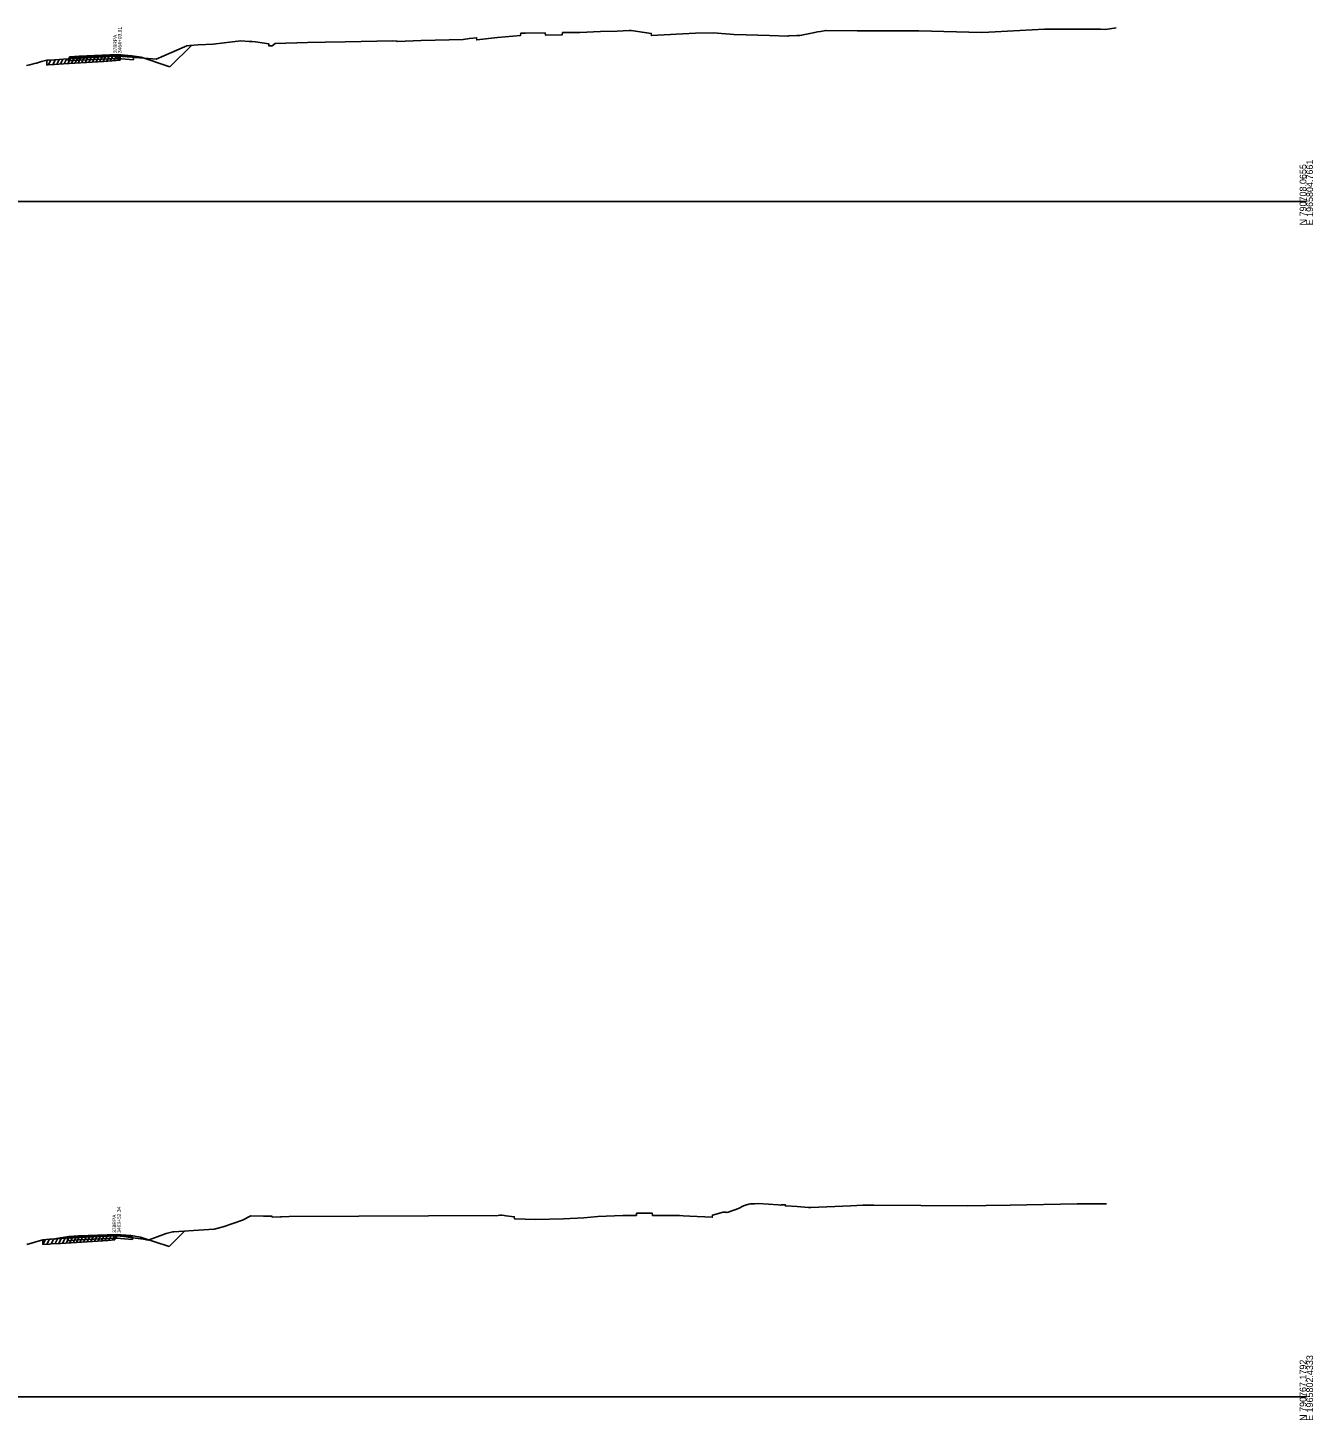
# Model space of a CAD drawing. Extents: x 1017 to 19997, y -1947 to 50737.
# Drawn here: x 18665 to 19203, y 12990 to 13573 of the extents above; entities that cross this region are included whole.
import ezdxf

# ---------------------------------------------------------------- set-up
doc = ezdxf.new("R2010")
doc.units = 0
for name, color, linetype in [('RD_GPK_XS_Cell', 7, 'Continuous'), ('RD_XS_Base', 7, 'Continuous'), ('RD_XS_ExGround', 7, 'Continuous'), ('RD_XS_ExPaveRet', 7, 'Continuous'), ('RD_XS_Greenside', 7, 'Continuous'), ('RD_XS_Pave', 7, 'Continuous'), ('RD_XS_PaveOvlay', 7, 'Continuous'), ('RD_XS_TieSlope', 7, 'Continuous'), ('RD_XS_TX_Notes', 7, 'Continuous')]:
    doc.layers.add(name, color=color, linetype=linetype)

msp = doc.modelspace()

# ---------------------------------------------------------------- linework, layer by layer
at = {"layer": 'RD_GPK_XS_Cell'}
for p, q in [((18600, 13500), (19200, 13500)), ((18600, 13000), (19200, 13000))]:
    msp.add_line(p, q, dxfattribs=at)
at = {"layer": 'RD_XS_Base'}
for points in [[(18682.31, 13558.78), (18682.81, 13559.82), (18686.81, 13560.15)], [(18682.31, 13559.78), (18682.81, 13559.82), (18686.81, 13560.15)], [(18682.31, 13558.78), (18682.31, 13559.78)], [(18686.81, 13559.15), (18682.31, 13558.78)], [(18686.81, 13560.15), (18686.81, 13559.15)], [(18702.81, 13559.78), (18686.81, 13559.15)], [(18702.81, 13560.78), (18702.81, 13559.78)], [(18702.81, 13560.78), (18708.81, 13560.3), (18709.51, 13560.25)], [(18709.51, 13559.25), (18702.81, 13559.78)], [(18709.51, 13560.25), (18709.51, 13559.25)], [(18702.51, 13067.37), (18702.51, 13066.37)], [(18702.51, 13067.37), (18708.51, 13066.9), (18709.21, 13066.84)], [(18709.21, 13066.84), (18709.21, 13065.84)], [(18682.01, 13065.37), (18682.51, 13066.41), (18686.51, 13066.74)], [(18682.01, 13066.37), (18682.51, 13066.41), (18686.51, 13066.74)], [(18682.01, 13065.37), (18682.01, 13066.37)], [(18686.51, 13065.74), (18682.01, 13065.37)], [(18686.51, 13066.74), (18686.51, 13065.74)], [(18702.51, 13066.37), (18686.51, 13065.74)], [(18709.21, 13065.84), (18702.51, 13066.37)]]:
    msp.add_lwpolyline(points, dxfattribs=at)
at = {"layer": 'RD_XS_ExGround'}
for points in [[(18664.78, 13556.79), (18666.23, 13557.17), (18668.21, 13557.72), (18668.95, 13557.88), (18671.14, 13558.5), (18673.27, 13559.04), (18673.85, 13559.1), (18676.5, 13559.28), (18680.24, 13559.49), (18694.65, 13560.35), (18697.12, 13560.53), (18703.94, 13561.1), (18705.31, 13560.93), (18710.23, 13560.27), (18717.56, 13559.59), (18719.06, 13559.48), (18725.46, 13562.32), (18729.96, 13564.26), (18731.87, 13565.13), (18733.12, 13565.21), (18736.56, 13565.57), (18742.83, 13565.77), (18747.46, 13566.39), (18754.5, 13567.14), (18757.93, 13566.93), (18759.15, 13566.86), (18760.62, 13566.79), (18766.09, 13565.96), (18766.19, 13565.05), (18767.55, 13565.08), (18768.75, 13566.01), (18782.31, 13566.47), (18789.69, 13566.55), (18798.05, 13566.76), (18817.99, 13567.11), (18819.71, 13567.08), (18819.8, 13566.83), (18829.84, 13567.34), (18847.4, 13567.73), (18850.02, 13568.21), (18853.01, 13568.48), (18853.12, 13567.58), (18861.75, 13568.61), (18871.41, 13569.45), (18871.52, 13570.35), (18873.5, 13570.44), (18881.67, 13570.49), (18881.78, 13569.59), (18888.88, 13569.71), (18889.01, 13570.61), (18896.25, 13570.7), (18904.87, 13571.01), (18911.77, 13571.23), (18916.86, 13571.46), (18917.71, 13571.48), (18926.03, 13570.26), (18926.13, 13569.36), (18944.55, 13570.42), (18952.09, 13570.48), (18960.54, 13569.87), (18965.8, 13569.65), (18975.5, 13569.44), (18983.15, 13569.16), (18983.53, 13569.25), (18986.99, 13569.37), (18988.2, 13569.44), (18988.91, 13569.54), (18994.46, 13570.7), (18995.53, 13570.91), (18996.77, 13571.1), (18999.01, 13571.52), (19012.23, 13571.4), (19037.95, 13571.3), (19064.17, 13570.69), (19067.29, 13570.8), (19069.92, 13570.88), (19090.51, 13571.99), (19101.63, 13572.01), (19105.33, 13572.04), (19105.86, 13572.05), (19107.92, 13572.04), (19110.39, 13572.06), (19113.86, 13572.03), (19116.07, 13571.89), (19120.48, 13572.61)], [(18664.96, 13063.83), (18671.68, 13065.73), (18674.43, 13065.97), (18675.16, 13066.03), (18679.1, 13066.25), (18692.38, 13067.05), (18698.81, 13067.49), (18701.74, 13067.7), (18704.52, 13067.22), (18709.23, 13066.49), (18713.8, 13066.01), (18715.65, 13065.61), (18723.25, 13068.41), (18725.97, 13069.11), (18726.49, 13069.07), (18738.87, 13069.91), (18743.3, 13070.18), (18747.11, 13071.2), (18755.16, 13073.98), (18758.61, 13075.77), (18763.93, 13075.65), (18767.04, 13075.59), (18767.41, 13075.58), (18767.56, 13075.26), (18770.98, 13075.38), (18771.53, 13075.38), (18774.6, 13075.43), (18861.99, 13075.96), (18862.74, 13076.04), (18863.62, 13076.02), (18864.56, 13075.9), (18865.33, 13075.74), (18868.79, 13075.36), (18868.89, 13074.47), (18877.78, 13074.29), (18889.37, 13074.53), (18897.88, 13074.94), (18903.79, 13075.46), (18914.12, 13075.92), (18919.84, 13075.93), (18919.95, 13076.83), (18923.6, 13076.9), (18926.5, 13076.84), (18926.61, 13075.94), (18937.88, 13075.85), (18939.41, 13075.78), (18942.18, 13075.67), (18951.56, 13075.15), (18951.66, 13076.05), (18956.11, 13077.28), (18957.27, 13077.25), (18957.61, 13077.2), (18958.25, 13077.24), (18962.53, 13078.84), (18964.67, 13079.89), (18965.42, 13080.21), (18966.8, 13080.69), (18967.4, 13080.73), (18969.37, 13080.8), (18970.78, 13080.86), (18975.12, 13080.69), (18979.11, 13080.3), (18980.05, 13080.26), (18980.5, 13080.3), (18981.43, 13080.36), (18982.06, 13080.39), (18982.17, 13079.89), (18987.1, 13079.61), (18991.88, 13079.28), (18992.8, 13079.27), (19009.52, 13079.99), (19014.59, 13080.18), (19019.1, 13080.2), (19058.43, 13079.95), (19066.17, 13080.07), (19076.14, 13080.22), (19104.23, 13080.84), (19116.47, 13080.84)]]:
    msp.add_lwpolyline(points, dxfattribs=at)
at = {"layer": 'RD_XS_ExPaveRet'}
for p, q in [((18673.27, 13558.8), (18673.4, 13559.05)), ((18673.27, 13557.04), (18673.27, 13559.04)), ((18674.02, 13557.11), (18675.06, 13559.18)), ((18675.85, 13557.24), (18676.89, 13559.3)), ((18677.44, 13557.33), (18678.47, 13559.39)), ((18679.03, 13557.42), (18680.06, 13559.48)), ((18680.57, 13557.51), (18681.6, 13559.57)), ((18682.1, 13557.6), (18683.13, 13559.66)), ((18683.6, 13557.69), (18684.63, 13559.75)), ((18685.08, 13557.78), (18686.11, 13559.84)), ((18686.38, 13557.86), (18687.41, 13559.92)), ((18687.84, 13557.94), (18688.87, 13560.01)), ((18689.34, 13558.03), (18690.37, 13560.1)), ((18690.84, 13558.12), (18691.88, 13560.19)), ((18692.35, 13558.21), (18693.38, 13560.28)), ((18693.85, 13558.3), (18694.89, 13560.37)), ((18695.36, 13558.4), (18696.4, 13560.48)), ((18696.88, 13558.51), (18697.92, 13560.6)), ((18698.4, 13558.64), (18699.44, 13560.72)), ((18699.92, 13558.76), (18700.96, 13560.85)), ((18701.44, 13558.89), (18702.48, 13560.98)), ((18702.96, 13559.02), (18703.94, 13560.96)), ((18703.94, 13559.1), (18703.94, 13561.1)), ((18687.16, 13064.74), (18688.19, 13066.8)), ((18688.67, 13064.83), (18689.7, 13066.89)), ((18690.17, 13064.92), (18691.2, 13066.98)), ((18691.68, 13065.01), (18692.71, 13067.07)), ((18693.19, 13065.11), (18694.22, 13067.18)), ((18694.69, 13065.21), (18695.73, 13067.28)), ((18696.2, 13065.31), (18697.24, 13067.38)), ((18697.71, 13065.41), (18698.75, 13067.48)), ((18699.22, 13065.52), (18700.26, 13067.59)), ((18700.74, 13065.63), (18701.74, 13067.63)), ((18701.74, 13065.7), (18701.74, 13067.7)), ((18671.68, 13063.76), (18672.71, 13065.82)), ((18671.68, 13063.73), (18671.68, 13065.73)), ((18673.33, 13063.88), (18674.38, 13065.97)), ((18675.18, 13064.03), (18676.21, 13066.09)), ((18676.77, 13064.12), (18677.79, 13066.17)), ((18678.35, 13064.2), (18679.38, 13066.26)), ((18679.89, 13064.29), (18680.92, 13066.36)), ((18681.42, 13064.39), (18682.45, 13066.45)), ((18682.92, 13064.48), (18683.95, 13066.54)), ((18684.41, 13064.57), (18685.44, 13066.63)), ((18685.7, 13064.65), (18686.74, 13066.71))]:
    msp.add_line(p, q, dxfattribs=at)
for points in [[(18673.27, 13557.04), (18673.85, 13557.1), (18676.5, 13557.28), (18680.24, 13557.49), (18694.65, 13558.35), (18697.12, 13558.53), (18703.94, 13559.1)], [(18671.68, 13063.73), (18674.43, 13063.97), (18675.16, 13064.03), (18679.1, 13064.25), (18692.38, 13065.05), (18698.81, 13065.49), (18701.74, 13065.7)]]:
    msp.add_lwpolyline(points, dxfattribs=at)
at = {"layer": 'RD_XS_Greenside'}
for points in [[(18708.81, 13560.94), (18712.81, 13560.3)], [(18712.81, 13560.3), (18724.81, 13556.3)], [(18682.51, 13067.05), (18676.51, 13066.09)], [(18708.51, 13067.53), (18712.51, 13066.89)], [(18712.51, 13066.89), (18724.51, 13062.89)]]:
    msp.add_lwpolyline(points, dxfattribs=at)
at = {"layer": 'RD_XS_Pave'}
for points in [[(18686.81, 13560.46), (18682.81, 13560.14)], [(18682.81, 13559.82), (18686.81, 13560.15)], [(18682.81, 13560.14), (18682.81, 13559.82)], [(18702.81, 13561.1), (18686.81, 13560.46)], [(18686.81, 13560.15), (18702.81, 13560.78)], [(18686.81, 13560.46), (18686.81, 13560.15)], [(18702.81, 13560.78), (18702.81, 13561.1)], [(18702.81, 13561.1), (18708.81, 13560.62)], [(18708.81, 13560.3), (18702.81, 13560.78)], [(18708.81, 13560.62), (18708.81, 13560.3)], [(18686.51, 13067.05), (18682.51, 13066.73)], [(18702.51, 13067.69), (18686.51, 13067.05)], [(18686.51, 13066.74), (18702.51, 13067.37)], [(18686.51, 13067.05), (18686.51, 13066.74)], [(18702.51, 13067.37), (18702.51, 13067.69)], [(18702.51, 13067.69), (18708.51, 13067.22)], [(18708.51, 13066.9), (18702.51, 13067.37)], [(18708.51, 13067.22), (18708.51, 13066.9)], [(18682.51, 13066.41), (18686.51, 13066.74)], [(18682.51, 13066.73), (18682.51, 13066.41)]]:
    msp.add_lwpolyline(points, dxfattribs=at)
at = {"layer": 'RD_XS_PaveOvlay'}
for points in [[(18686.81, 13560.78), (18682.81, 13560.46)], [(18682.81, 13560.46), (18682.81, 13560.14)], [(18686.81, 13560.78), (18702.81, 13561.42)], [(18686.81, 13560.46), (18686.81, 13560.78)], [(18702.81, 13561.42), (18702.81, 13561.1)], [(18702.81, 13561.42), (18708.81, 13560.94)], [(18708.81, 13560.94), (18708.81, 13560.62)], [(18686.51, 13067.37), (18682.51, 13067.05)], [(18682.51, 13067.05), (18682.51, 13066.73)], [(18686.51, 13067.37), (18702.51, 13068.01)], [(18686.51, 13067.05), (18686.51, 13067.37)], [(18702.51, 13068.01), (18702.51, 13067.69)], [(18702.51, 13068.01), (18708.51, 13067.53)], [(18708.51, 13067.53), (18708.51, 13067.22)]]:
    msp.add_lwpolyline(points, dxfattribs=at)
at = {"layer": 'RD_XS_TieSlope'}
for points in [[(18724.81, 13556.3), (18733.91, 13565.4)], [(18724.51, 13062.89), (18731.07, 13069.46)]]:
    msp.add_lwpolyline(points, dxfattribs=at)

# ---------------------------------------------------------------- texts
at = {"layer": 'RD_GPK_XS_Cell'}
for s, p in [('N 790708.0655', (19200, 13490)), ('E 1965804.7661', (19202.8, 13490)), ('N 790767.1792', (19200, 12990)), ('E 1965802.4333', (19202.8, 12990))]:
    msp.add_text(s, height=2.8, rotation=90, dxfattribs=at).set_placement(p)
at = {"layer": 'RD_XS_TX_Notes'}
for s, p in [(' 378RPA', (18702.61, 13561.44)), (' 3464+03.91', (18704.56, 13561.44)), (' 3463+52.34', (18704.25, 13068.02)), (' 378RPA', (18702.3, 13068.02))]:
    msp.add_text(s, height=1.5, rotation=90, dxfattribs=at).set_placement(p)

doc.saveas('drawing.dxf')
